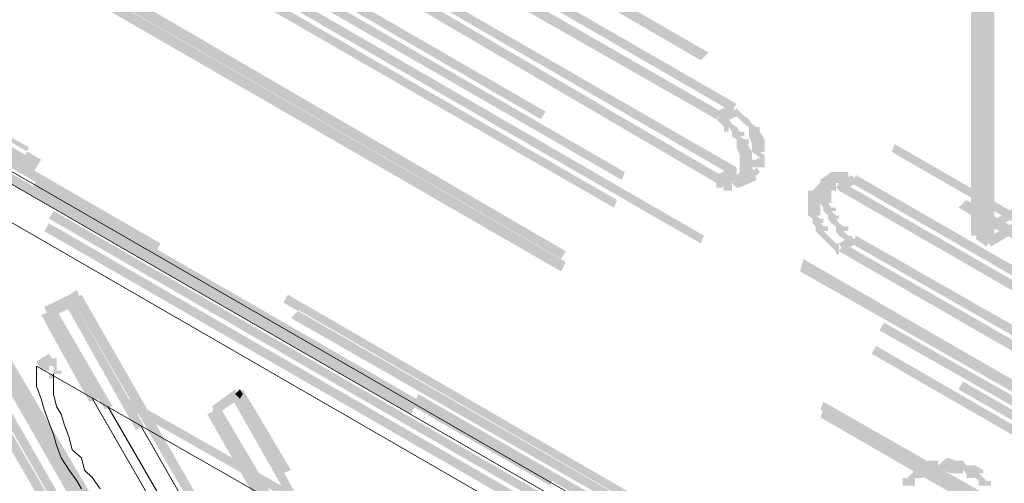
# Model space of a CAD drawing. Header units: millimetres. Extents: x -91 to 1961, y -1152 to 358.
# Tile 250 of 656: x 222.41 to 232.91, y 102.35 to 107.29. Entities that reach past the tile are written whole.
import ezdxf

# ---------------------------------------------------------------- set-up
doc = ezdxf.new("R2010")
doc.units = ezdxf.units.MM
doc.header["$MEASUREMENT"] = 0
doc.layers.get('0').update_dxf_attribs({"linetype": 'CONTINUOUS'})

msp = doc.modelspace()

# ---------------------------------------------------------------- hatches: boundary and pattern name
at = {"true_color": 0xaaaaaa}
h = msp.add_hatch(color=253, dxfattribs=at)
h.paths.add_polyline_path([(232.684, 145.788), (232.684, 139.435), (232.552, 139.435), (232.552, 145.788)])
h.paths.add_polyline_path([(232.684, 136.258), (232.684, 129.905), (232.552, 129.905), (232.552, 136.258)])
h.paths.add_polyline_path([(232.684, 126.729), (232.684, 120.375), (232.552, 120.375), (232.552, 126.729)])
h.paths.add_polyline_path([(232.684, 117.199), (232.684, 110.846), (232.552, 110.846), (232.552, 117.199)])
h.paths.add_polyline_path([(232.684, 107.669), (232.684, 104.989), (232.552, 104.989), (232.552, 107.669)])
h = msp.add_hatch(color=253, dxfattribs=at)
h.paths.add_polyline_path([(232.684, 104.906), (232.684, 111.259), (232.8, 111.259), (232.8, 104.906)])
h.paths.add_polyline_path([(232.684, 114.436), (232.684, 120.789), (232.8, 120.789), (232.8, 114.436)])
h.paths.add_polyline_path([(232.684, 123.966), (232.684, 130.319), (232.8, 130.319), (232.8, 123.966)])
h.paths.add_polyline_path([(232.684, 133.495), (232.684, 139.848), (232.8, 139.848), (232.8, 133.495)])
h.paths.add_polyline_path([(232.684, 143.025), (232.684, 145.705), (232.8, 145.705), (232.8, 143.025)])
h = msp.add_hatch(color=253, dxfattribs=at)
h.paths.add_polyline_path([(237.218, 102.706), (231.708, 105.882), (231.741, 105.965), (237.251, 102.788)])
h.paths.add_polyline_path([(228.945, 107.454), (223.452, 110.631), (223.486, 110.713), (228.995, 107.537)])
h.paths.add_polyline_path([(220.69, 112.235), (215.18, 115.412), (215.263, 115.495), (220.739, 112.318)])
h.paths.add_polyline_path([(212.434, 116.984), (206.974, 120.16), (207.007, 120.243), (212.516, 117.066)])
h.paths.add_polyline_path([(204.211, 121.765), (199.595, 124.429), (199.645, 124.528), (204.261, 121.848)])
h = msp.add_hatch(color=253, dxfattribs=at)
h.paths.add_polyline_path([(199.479, 124.429), (204.972, 121.252), (204.939, 121.17), (199.43, 124.346)])
h.paths.add_polyline_path([(207.735, 119.647), (213.244, 116.471), (213.195, 116.388), (207.685, 119.565)])
h.paths.add_polyline_path([(215.991, 114.899), (221.5, 111.723), (221.451, 111.64), (215.941, 114.816)])
h.paths.add_polyline_path([(224.247, 110.118), (229.756, 106.941), (229.673, 106.858), (224.214, 110.035)])
h.paths.add_polyline_path([(232.502, 105.369), (237.118, 102.706), (237.085, 102.623), (232.42, 105.287)])
h = msp.add_hatch(color=253, dxfattribs=at)
h.paths.add_polyline_path([(236.242, 101.481), (230.732, 104.608), (230.765, 104.741), (236.275, 101.564)])
h.paths.add_polyline_path([(227.969, 106.23), (222.476, 109.406), (222.509, 109.489), (228.019, 106.312)])
h.paths.add_polyline_path([(219.713, 110.961), (214.204, 114.138), (214.254, 114.237), (219.763, 111.061)])
h.paths.add_polyline_path([(211.458, 115.759), (205.948, 118.936), (205.998, 119.019), (211.507, 115.842)])
h.paths.add_polyline_path([(203.202, 120.491), (199.595, 122.609), (199.645, 122.708), (203.235, 120.59)])
h = msp.add_hatch(color=253, dxfattribs=at)
h.paths.add_polyline_path([(237.085, 100.853), (231.576, 103.98), (231.626, 104.062), (237.118, 100.935)])
h.paths.add_polyline_path([(228.829, 105.584), (223.32, 108.761), (223.353, 108.844), (228.863, 105.667)])
h.paths.add_polyline_path([(220.557, 110.333), (215.064, 113.509), (215.097, 113.592), (220.607, 110.415)])
h.paths.add_polyline_path([(212.301, 115.081), (206.792, 118.258), (206.842, 118.34), (212.351, 115.164)])
h.paths.add_polyline_path([(204.046, 119.862), (199.43, 122.526), (199.479, 122.609), (204.095, 119.945)])
h = msp.add_hatch(color=253, dxfattribs=at)
h.paths.add_polyline_path([(199.43, 122.493), (204.939, 119.317), (204.889, 119.234), (199.38, 122.41)])
h.paths.add_polyline_path([(207.685, 117.695), (213.195, 114.519), (213.145, 114.436), (207.652, 117.612)])
h.paths.add_polyline_path([(215.941, 112.963), (221.451, 109.787), (221.417, 109.704), (215.908, 112.881)])
h.paths.add_polyline_path([(224.214, 108.165), (229.706, 104.989), (229.673, 104.906), (224.164, 108.083)])
h.paths.add_polyline_path([(232.469, 103.434), (237.036, 100.803), (237.003, 100.72), (232.42, 103.351)])
h = msp.add_hatch(color=253, dxfattribs=at)
h.paths.add_polyline_path([(193.672, 122.41), (199.181, 119.184), (199.132, 119.101), (193.622, 122.311)])
h.paths.add_polyline_path([(201.928, 117.612), (207.437, 114.436), (207.388, 114.353), (201.895, 117.53)])
h.paths.add_polyline_path([(210.184, 112.831), (215.693, 109.654), (215.61, 109.572), (210.101, 112.748)])
h.paths.add_polyline_path([(218.406, 108.083), (223.916, 104.906), (223.866, 104.823), (218.357, 108)])
h.paths.add_polyline_path([(226.662, 103.301), (232.172, 100.125), (232.122, 100.042), (226.629, 103.219)])
h.paths.add_polyline_path([(234.918, 98.553), (236.324, 97.759), (236.275, 97.676), (234.885, 98.47)])
h = msp.add_hatch(color=253, dxfattribs=at)
h.paths.add_polyline_path([(236.324, 97.577), (230.815, 100.72), (230.864, 100.853), (236.357, 97.676)])
h.paths.add_polyline_path([(228.068, 102.325), (222.559, 105.502), (222.592, 105.584), (228.102, 102.408)])
h.paths.add_polyline_path([(219.796, 107.073), (214.303, 110.25), (214.336, 110.333), (219.846, 107.156)])
h.paths.add_polyline_path([(211.54, 111.855), (206.031, 115.031), (206.081, 115.114), (211.59, 111.938)])
h.paths.add_polyline_path([(203.285, 116.603), (197.775, 119.78), (197.858, 119.862), (203.367, 116.686)])
h.paths.add_polyline_path([(195.029, 121.385), (193.672, 122.195), (193.705, 122.278), (195.111, 121.467)])
h = msp.add_hatch(color=253, dxfattribs=at)
h.paths.add_polyline_path([(197.99, 122.311), (203.5, 119.135), (203.45, 119.019), (197.941, 122.228)])
h.paths.add_polyline_path([(206.246, 117.53), (211.755, 114.353), (211.706, 114.27), (206.213, 117.447)])
h.paths.add_polyline_path([(214.502, 112.748), (220.011, 109.572), (219.928, 109.489), (214.469, 112.666)])
h.paths.add_polyline_path([(222.774, 108), (228.234, 104.823), (228.184, 104.741), (222.675, 107.917)])
h.paths.add_polyline_path([(230.98, 103.219), (236.49, 100.075), (236.44, 99.992), (230.947, 103.136)])
h = msp.add_hatch(color=253, dxfattribs=at)
h.paths.add_polyline_path([(237.003, 100.555), (231.493, 103.731), (231.543, 103.814), (237.036, 100.638)])
h.paths.add_polyline_path([(228.747, 105.287), (223.237, 108.463), (223.27, 108.546), (228.78, 105.369)])
h.paths.add_polyline_path([(220.474, 110.085), (214.982, 113.261), (215.064, 113.344), (220.524, 110.167)])
h.paths.add_polyline_path([(212.219, 114.816), (206.759, 117.993), (206.792, 118.076), (212.301, 114.899)])
h.paths.add_polyline_path([(204.012, 119.614), (199.38, 122.278), (199.43, 122.361), (204.046, 119.697)])
h = msp.add_hatch(color=253, dxfattribs=at)
h.paths.add_polyline_path([(236.44, 99.877), (230.947, 103.053), (230.98, 103.136), (236.49, 99.959)])
h.paths.add_polyline_path([(228.184, 104.608), (222.675, 107.785), (222.725, 107.884), (228.234, 104.708)])
h.paths.add_polyline_path([(219.928, 109.406), (214.419, 112.583), (214.469, 112.666), (219.978, 109.489)])
h.paths.add_polyline_path([(211.673, 114.138), (206.163, 117.315), (206.246, 117.414), (211.755, 114.237)])
h.paths.add_polyline_path([(203.45, 118.936), (197.941, 122.113), (197.99, 122.195), (203.5, 119.019)])
h = msp.add_hatch(color=253, dxfattribs=at)
h.paths.add_polyline_path([(236.49, 97.246), (230.98, 100.373), (231.03, 100.505), (236.539, 97.329)])
h.paths.add_polyline_path([(228.234, 101.994), (222.725, 105.171), (222.774, 105.254), (228.267, 102.077)])
h.paths.add_polyline_path([(219.978, 106.726), (214.469, 109.903), (214.502, 110.002), (220.011, 106.825)])
h.paths.add_polyline_path([(211.706, 111.524), (206.213, 114.701), (206.296, 114.783), (211.755, 111.607)])
h.paths.add_polyline_path([(203.45, 116.256), (197.941, 119.432), (198.04, 119.532), (203.533, 116.355)])
h.paths.add_polyline_path([(195.194, 121.054), (193.622, 121.98), (193.672, 122.063), (195.277, 121.136)])
h = msp.add_hatch(color=253, dxfattribs=at)
h.paths.add_polyline_path([(236.44, 97.114), (230.947, 100.257), (230.98, 100.373), (236.49, 97.196)])
h.paths.add_polyline_path([(228.184, 101.862), (222.675, 105.038), (222.725, 105.121), (228.234, 101.945)])
h.paths.add_polyline_path([(219.928, 106.61), (214.419, 109.787), (214.469, 109.869), (219.978, 106.693)])
h.paths.add_polyline_path([(211.673, 111.392), (206.163, 114.568), (206.246, 114.651), (211.706, 111.474)])
h.paths.add_polyline_path([(203.417, 116.14), (197.907, 119.317), (197.99, 119.399), (203.5, 116.223)])
h.paths.add_polyline_path([(195.145, 120.921), (193.589, 121.848), (193.622, 121.931), (195.244, 121.004)])
h = msp.add_hatch(color=253, dxfattribs=at)
h.paths.add_polyline_path([(234.835, 98.354), (229.326, 101.531), (229.375, 101.614), (234.885, 98.437)])
h.paths.add_polyline_path([(226.579, 103.086), (221.07, 106.263), (221.12, 106.345), (226.629, 103.169)])
h.paths.add_polyline_path([(218.324, 107.884), (212.814, 111.061), (212.864, 111.143), (218.357, 107.967)])
h.paths.add_polyline_path([(210.068, 112.616), (204.558, 115.792), (204.641, 115.875), (210.151, 112.699)])
h.paths.add_polyline_path([(201.845, 117.414), (196.336, 120.59), (196.385, 120.673), (201.895, 117.497)])
h = msp.add_hatch(color=253, dxfattribs=at)
h.paths.add_polyline_path([(200.621, 118.506), (206.13, 115.329), (206.081, 115.197), (200.571, 118.423)])
h.paths.add_polyline_path([(208.877, 113.724), (214.386, 110.548), (214.336, 110.465), (208.827, 113.642)])
h.paths.add_polyline_path([(217.132, 108.976), (222.642, 105.8), (222.559, 105.667), (217.099, 108.844)])
h.paths.add_polyline_path([(225.388, 104.195), (230.682, 101.134), (230.649, 101.051), (225.305, 104.112)])
h = msp.add_hatch(color=253, dxfattribs=at)
h.paths.add_polyline_path([(230.732, 101.101), (225.223, 104.277), (225.272, 104.36), (230.765, 101.184)])
h.paths.add_polyline_path([(222.476, 105.849), (216.967, 109.026), (217, 109.108), (222.509, 105.932)])
h.paths.add_polyline_path([(214.204, 110.631), (208.711, 113.807), (208.744, 113.89), (214.254, 110.713)])
h.paths.add_polyline_path([(205.948, 115.379), (200.654, 118.473), (200.704, 118.555), (206.031, 115.462)])
for points in [[(230.004, 106.312), (226.629, 108.265), (226.662, 108.347), (230.054, 106.395)], [(226.497, 108.265), (229.888, 106.312), (229.839, 106.23), (226.447, 108.165)], [(229.839, 105.551), (226.447, 107.537), (226.497, 107.619), (229.888, 105.634)], [(226.662, 107.669), (230.054, 105.717), (230.004, 105.634), (226.629, 107.586)], [(230.054, 106.263), (229.888, 106.18), (229.839, 106.312), (230.004, 106.395)], [(230.054, 105.634), (230.087, 105.634), (230.054, 105.584), (230.054, 105.634), (230.087, 105.667), (230.137, 105.667), (230.087, 105.634), (230.087, 105.667), (230.087, 105.717), (230.087, 105.766), (230.087, 105.8), (230.087, 105.849), (230.087, 105.882), (230.087, 105.849), (230.054, 105.932), (230.054, 105.965), (230.054, 106.015), (230.087, 105.965), (230.054, 106.015), (230.004, 106.048), (230.004, 106.097), (230.054, 106.048), (230.004, 106.097), (229.971, 106.147), (229.971, 106.097), (229.921, 106.097), (229.921, 106.147), (229.888, 106.18), (229.839, 106.23), (229.888, 106.263), (229.921, 106.23), (229.971, 106.18), (229.921, 106.23), (229.971, 106.23), (230.004, 106.18), (230.054, 106.147), (230.087, 106.097), (230.137, 106.097), (230.137, 106.048), (230.087, 106.048), (230.137, 106.015), (230.186, 106.015), (230.186, 105.965), (230.17, 105.965), (230.219, 105.882), (230.219, 105.849), (230.219, 105.8), (230.219, 105.766), (230.219, 105.717), (230.219, 105.667), (230.219, 105.634), (230.137, 105.551), (230.087, 105.551), (230.186, 105.634), (230.186, 105.584), (230.087, 105.502), (230.054, 105.502)], [(230.054, 105.584), (229.888, 105.502), (229.839, 105.634), (230.004, 105.717)], [(230.269, 105.584), (230.087, 105.502), (230.054, 105.634), (230.219, 105.717)], [(231.113, 105.584), (230.98, 105.502), (230.947, 105.584), (231.063, 105.667)], [(231.146, 105.634), (231.146, 105.584), (231.063, 105.502), (231.03, 105.502), (231.113, 105.584), (231.113, 105.551), (231.063, 105.502), (231.03, 105.469), (231.063, 105.502), (231.063, 105.469), (231.063, 105.419), (231.063, 105.369), (231.063, 105.336), (231.03, 105.336), (231.063, 105.287), (231.113, 105.287), (231.113, 105.254), (231.063, 105.254), (231.113, 105.204), (231.146, 105.204), (231.146, 105.171), (231.113, 105.171), (231.146, 105.121), (231.195, 105.088), (231.245, 105.088), (231.245, 105.038), (231.195, 105.038), (231.245, 104.989), (231.278, 104.956), (231.245, 104.989), (231.278, 104.989), (231.278, 104.873), (231.245, 104.873), (231.245, 104.906), (231.195, 104.956), (231.146, 104.989), (231.113, 105.038), (231.113, 105.088), (231.146, 105.038), (231.113, 105.088), (231.063, 105.121), (231.03, 105.171), (231.03, 105.204), (231.063, 105.171), (231.03, 105.204), (230.98, 105.254), (230.98, 105.287), (231.03, 105.254), (230.98, 105.287), (230.947, 105.336), (230.947, 105.369), (230.947, 105.419), (230.947, 105.469), (230.947, 105.502), (230.98, 105.502), (231.03, 105.551), (230.98, 105.551), (230.98, 105.584), (231.03, 105.634), (231.063, 105.634), (231.03, 105.584), (231.03, 105.634)], [(231.328, 105.551), (231.195, 105.469), (231.146, 105.551), (231.278, 105.634)], [(234.67, 103.599), (231.278, 105.551), (231.328, 105.634), (234.719, 103.682)], [(231.195, 105.551), (234.587, 103.599), (234.537, 103.516), (231.146, 105.469)], [(233.263, 105.336), (232.635, 104.956), (232.602, 105.038), (233.23, 105.419)], [(221.285, 105.287), (223.734, 101.018), (223.651, 100.968), (221.202, 105.254)], [(232.717, 104.956), (233.363, 105.336), (233.396, 105.254), (232.767, 104.873)], [(221.12, 105.204), (223.403, 101.233), (223.32, 101.184), (221.037, 105.171)], [(231.328, 104.906), (231.195, 104.823), (231.146, 104.906), (231.278, 104.989)], [(231.328, 104.989), (234.719, 103.053), (234.67, 102.97), (231.278, 104.906)], [(232.635, 105.038), (232.767, 104.956), (232.717, 104.873), (232.602, 104.956)], [(234.537, 102.871), (231.146, 104.823), (231.195, 104.906), (234.587, 102.97)], [(222.675, 104.228), (222.94, 104.36), (222.973, 104.228), (222.725, 104.112)], [(223.072, 104.277), (222.973, 104.228), (222.94, 104.36), (223.022, 104.41)], [(222.973, 104.31), (223.734, 102.97), (223.651, 102.921), (222.89, 104.277)], [(223.155, 103.219), (222.642, 104.145), (222.774, 104.195), (223.27, 103.252)], [(222.807, 104.195), (223.403, 103.169), (223.32, 103.136), (222.725, 104.145)], [(223.155, 101.266), (221.583, 103.98), (221.666, 104.029), (223.237, 101.316)], [(222.592, 103.649), (222.725, 103.731), (222.774, 103.649), (222.642, 103.549)], [(224.462, 103.169), (224.71, 103.351), (224.76, 103.252), (224.511, 103.086)], [(224.76, 103.301), (225.521, 101.945), (225.438, 101.912), (224.677, 103.252)], [(224.793, 103.301), (224.76, 103.252), (224.71, 103.301), (224.76, 103.351)], [(229.028, 100.042), (223.535, 103.169), (223.568, 103.252), (229.078, 100.125)], [(224.544, 103.169), (225.14, 102.16), (225.057, 102.11), (224.462, 103.136)], [(224.925, 102.193), (224.412, 103.086), (224.511, 103.136), (225.008, 102.242)], [(232.635, 102.325), (232.635, 102.375), (232.684, 102.325), (232.635, 102.375), (232.602, 102.408), (232.552, 102.457), (232.552, 102.491), (232.602, 102.408), (232.502, 102.408), (232.502, 102.457), (232.469, 102.491), (232.469, 102.457), (232.42, 102.457), (232.337, 102.457), (232.254, 102.491), (232.304, 102.54), (232.254, 102.491), (232.205, 102.457), (232.122, 102.457), (232.089, 102.457), (232.122, 102.457), (232.039, 102.408), (232.006, 102.408), (231.956, 102.408), (232.006, 102.457), (231.956, 102.408), (231.923, 102.375), (231.956, 102.408), (231.956, 102.375), (231.956, 102.325), (231.824, 102.325), (231.824, 102.375), (231.824, 102.408), (231.874, 102.408), (231.923, 102.457), (231.956, 102.491), (231.956, 102.54), (232.006, 102.54), (232.089, 102.59), (232.122, 102.59), (232.205, 102.59), (232.205, 102.54), (232.254, 102.59), (232.304, 102.623), (232.387, 102.59), (232.337, 102.59), (232.42, 102.59), (232.469, 102.59), (232.502, 102.54), (232.552, 102.491), (232.502, 102.54), (232.602, 102.54), (232.684, 102.491), (232.684, 102.457), (232.635, 102.457), (232.684, 102.408), (232.717, 102.375), (232.767, 102.375), (232.767, 102.325)]]:
    msp.add_hatch(color=253, dxfattribs=at).paths.add_polyline_path(points)
h = msp.add_hatch(color=253, dxfattribs=at)
h.paths.add_polyline_path([(230.219, 105.667), (230.269, 105.717), (230.302, 105.667), (230.269, 105.634)])
h.paths.add_polyline_path([(230.219, 105.717), (230.219, 105.766), (230.219, 105.8), (230.269, 105.8), (230.302, 105.849), (230.302, 105.8), (230.269, 105.849), (230.219, 105.882), (230.219, 105.932), (230.219, 105.965), (230.219, 106.015), (230.219, 105.965), (230.186, 106.048), (230.186, 106.097), (230.186, 106.147), (230.219, 106.097), (230.186, 106.147), (230.137, 106.18), (230.087, 106.23), (230.137, 106.263), (230.186, 106.23), (230.219, 106.18), (230.269, 106.147), (230.302, 106.147), (230.302, 106.097), (230.352, 106.015), (230.352, 105.965), (230.352, 105.932), (230.352, 105.882), (230.302, 105.882), (230.352, 105.849), (230.352, 105.8), (230.302, 105.766), (230.352, 105.8), (230.352, 105.766), (230.352, 105.717)])
h.paths.add_polyline_path([(230.087, 106.23), (230.054, 106.263), (230.004, 106.312), (230.054, 106.345), (230.087, 106.312), (230.137, 106.263)])
h = msp.add_hatch(color=253, dxfattribs=at)
h.paths.add_polyline_path([(230.004, 105.717), (230.054, 105.717), (230.054, 105.584), (230.004, 105.584)])
h.paths.add_polyline_path([(230.087, 105.667), (230.137, 105.634), (230.087, 105.584), (230.054, 105.634)])
h.paths.add_polyline_path([(230.087, 105.667), (230.137, 105.667), (230.137, 105.551), (230.087, 105.551)])
h.paths.add_polyline_path([(230.137, 105.667), (230.186, 105.667), (230.186, 105.551), (230.137, 105.551)])
h.paths.add_polyline_path([(230.137, 105.634), (230.137, 105.667), (230.269, 105.667), (230.269, 105.634)])
h.paths.add_polyline_path([(230.186, 105.717), (230.219, 105.717), (230.219, 105.584), (230.186, 105.584)])
h = msp.add_hatch(color=253, dxfattribs=at)
h.paths.add_polyline_path([(229.839, 105.634), (229.888, 105.634), (229.888, 105.502), (229.839, 105.502)])
h.paths.add_polyline_path([(229.888, 105.634), (229.921, 105.634), (229.921, 105.502), (229.888, 105.502)])
h.paths.add_polyline_path([(230.004, 105.584), (230.004, 105.551), (229.921, 105.584), (229.971, 105.584), (229.971, 105.469), (229.921, 105.469), (229.888, 105.551), (229.888, 105.584)])
h.paths.add_polyline_path([(229.971, 105.584), (230.004, 105.584), (230.004, 105.469), (229.971, 105.469)])
h.paths.add_polyline_path([(230.004, 105.551), (230.054, 105.584), (230.087, 105.551), (230.054, 105.502)])
h = msp.add_hatch(color=253, dxfattribs=at)
h.paths.add_polyline_path([(231.146, 105.469), (231.113, 105.502), (231.146, 105.551), (231.195, 105.502)])
h.paths.add_polyline_path([(231.113, 105.469), (231.063, 105.469), (231.063, 105.584), (231.113, 105.584)])
h.paths.add_polyline_path([(231.063, 105.469), (231.03, 105.469), (231.03, 105.584), (231.063, 105.584)])
h.paths.add_polyline_path([(231.03, 105.469), (230.98, 105.469), (230.98, 105.584), (231.03, 105.584)])
h.paths.add_polyline_path([(230.98, 105.469), (230.947, 105.469), (230.947, 105.584), (230.98, 105.584)])
h = msp.add_hatch(color=253, dxfattribs=at)
h.paths.add_polyline_path([(231.278, 105.551), (231.245, 105.584), (231.278, 105.634), (231.328, 105.584)])
h.paths.add_polyline_path([(231.245, 105.551), (231.195, 105.551), (231.195, 105.667), (231.245, 105.667)])
h.paths.add_polyline_path([(231.195, 105.551), (231.146, 105.551), (231.146, 105.667), (231.195, 105.667)])
h.paths.add_polyline_path([(231.146, 105.551), (231.113, 105.551), (231.113, 105.667), (231.146, 105.667)])
h.paths.add_polyline_path([(231.113, 105.551), (231.063, 105.551), (231.063, 105.667), (231.113, 105.667)])
h = msp.add_hatch(color=253, dxfattribs=at)
h.paths.add_polyline_path([(230.98, 105.502), (230.947, 105.469), (230.898, 105.502), (230.947, 105.551)])
h.paths.add_polyline_path([(230.947, 105.469), (230.898, 105.419), (230.947, 105.469), (230.947, 105.419), (230.947, 105.369), (230.947, 105.336), (230.947, 105.287), (230.947, 105.254), (230.947, 105.204), (230.898, 105.204), (230.947, 105.171), (230.98, 105.171), (230.98, 105.121), (230.947, 105.121), (230.98, 105.088), (231.03, 105.088), (231.03, 105.038), (230.98, 105.038), (231.03, 104.989), (231.063, 104.956), (231.113, 104.906), (231.146, 104.873), (231.113, 104.906), (231.146, 104.906), (231.146, 104.79), (231.113, 104.79), (231.113, 104.823), (231.063, 104.873), (231.03, 104.906), (230.98, 104.956), (230.947, 104.989), (230.898, 105.038), (230.898, 105.088), (230.947, 105.038), (230.898, 105.088), (230.864, 105.121), (230.864, 105.171), (230.898, 105.121), (230.864, 105.171), (230.815, 105.204), (230.815, 105.254), (230.815, 105.287), (230.815, 105.336), (230.815, 105.369), (230.815, 105.419), (230.815, 105.469), (230.864, 105.469), (230.898, 105.502)])
h = msp.add_hatch(color=253, dxfattribs=at)
h.paths.add_polyline_path([(228.267, 93.176), (225.09, 98.685), (225.19, 98.735), (228.366, 93.226)])
h.paths.add_polyline_path([(223.486, 101.432), (221.235, 105.287), (221.335, 105.336), (223.618, 101.481)])
h = msp.add_hatch(color=253, dxfattribs=at)
h.paths.add_polyline_path([(229.971, 92.167), (226.828, 97.676), (226.91, 97.709), (230.054, 92.2)])
h.paths.add_polyline_path([(225.223, 100.422), (222.973, 104.31), (223.072, 104.36), (225.305, 100.472)])
h = msp.add_hatch(color=253, dxfattribs=at)
h.paths.add_polyline_path([(222.807, 103.682), (222.807, 103.649), (222.675, 103.649), (222.675, 103.682)])
h.paths.add_polyline_path([(222.807, 103.649), (222.807, 103.599), (222.675, 103.599), (222.675, 103.649)])
h.paths.add_polyline_path([(222.807, 103.599), (222.807, 103.549), (222.675, 103.549), (222.675, 103.599)])
h.paths.add_polyline_path([(222.725, 103.599), (222.774, 103.599), (222.774, 103.467), (222.725, 103.467)])
h.paths.add_polyline_path([(222.857, 103.549), (222.857, 103.516), (222.725, 103.516), (222.725, 103.549)])
h = msp.add_hatch(color=253, dxfattribs=at)
h.paths.add_polyline_path([(229.971, 94.202), (226.828, 99.695), (226.91, 99.744), (230.054, 94.235)])
h.paths.add_polyline_path([(225.223, 102.457), (224.71, 103.301), (224.793, 103.351), (225.305, 102.491)])

# ---------------------------------------------------------------- linework, layer by layer
at = {"color": 7, "linetype": 'Continuous', "lineweight": 5}
for points in [[(236.192, 97.676), (193.54, 122.278), (193.54, 122.278)], [(193.424, 121.815), (236.275, 97.08), (236.275, 97.08)]]:
    msp.add_lwpolyline(points, dxfattribs=at)
at = {"color": 7, "linetype": 'Continuous', "lineweight": 20}
for points in [[(236.275, 97.494), (193.589, 122.113), (193.589, 122.113)], [(222.592, 103.599), (228.912, 99.992), (228.912, 99.992)], [(222.592, 103.599), (222.592, 103.516), (222.592, 103.516)], [(222.592, 103.516), (222.592, 103.384), (222.592, 103.384)], [(222.774, 103.516), (222.774, 103.434), (222.774, 103.434)], [(222.592, 103.384), (222.642, 103.252), (222.642, 103.252)], [(222.774, 103.434), (222.774, 103.301), (222.774, 103.301)], [(222.774, 103.301), (222.807, 103.169), (222.807, 103.169)], [(222.642, 103.252), (222.675, 103.136), (222.675, 103.136)], [(222.807, 103.169), (222.857, 103.086), (222.857, 103.086)], [(224.164, 101.564), (223.188, 103.252), (223.188, 103.252)], [(223.353, 103.169), (224.329, 101.481), (224.329, 101.481)], [(222.675, 103.136), (222.725, 103.003), (222.725, 103.003)], [(222.857, 103.086), (222.89, 102.97), (222.89, 102.97)], [(222.725, 103.003), (222.774, 102.871), (222.774, 102.871)], [(222.89, 102.97), (222.94, 102.838), (222.94, 102.838)], [(223.701, 102.97), (224.677, 101.266), (224.677, 101.266)], [(222.774, 102.871), (222.807, 102.755), (222.807, 102.755)], [(222.807, 102.755), (222.857, 102.623), (222.857, 102.623)], [(222.94, 102.838), (222.973, 102.706), (222.973, 102.706)], [(222.973, 102.706), (223.072, 102.623), (223.072, 102.623)], [(222.857, 102.623), (222.94, 102.491), (222.94, 102.491)], [(223.072, 102.623), (223.105, 102.491), (223.105, 102.491)], [(222.94, 102.491), (223.022, 102.375), (223.022, 102.375)], [(223.105, 102.491), (223.188, 102.408), (223.188, 102.408)], [(223.022, 102.375), (223.072, 102.292), (223.072, 102.292)], [(223.188, 102.408), (223.27, 102.292), (223.27, 102.292)]]:
    msp.add_lwpolyline(points, dxfattribs=at)

doc.saveas('drawing.dxf')
